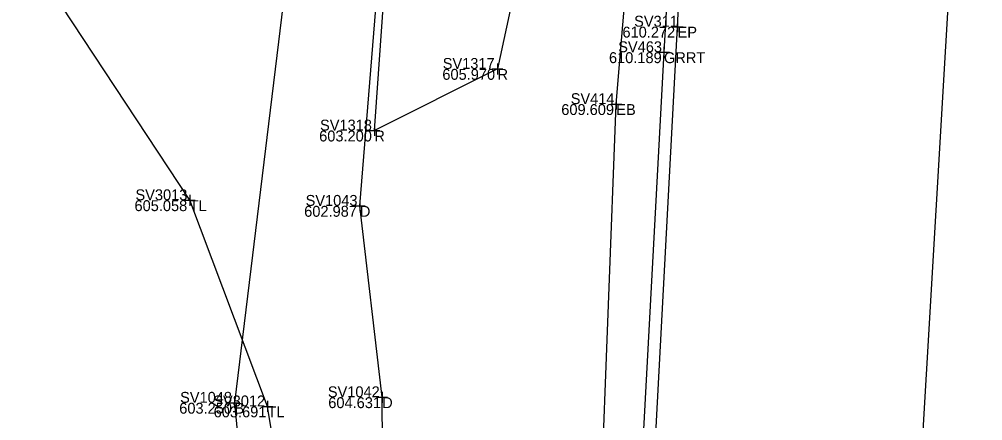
# Model space of a CAD drawing. Extents: x -2 to 1979875, y -2 to 232027.
# Drawn here: x 1978730.17 to 1978774.35, y 231206.93 to 231225.36 of the extents above; entities that cross this region are included whole.
import ezdxf

# ---------------------------------------------------------------- set-up
doc = ezdxf.new("R2010")
doc.units = 0
for name, color, linetype in [('_CIVIL_CONSTRUCTION', 7, 'Continuous'), ('DR_X_Ditch', 7, 'Continuous'), ('DR_X_Erosion_Control', 7, 'Continuous'), ('GE_P_Alignment', 7, 'Continuous'), ('GE_P_Alignment_1000_Curve_Data', 7, 'Continuous'), ('GE_P_Alignment_1000_Stations', 7, 'Continuous'), ('GE_X_Alignment', 7, 'Continuous'), ('GE_X_Alignment_1000_Curve_Data', 7, 'Continuous'), ('GE_X_Alignment_1000_Stations', 7, 'Continuous'), ('GE_X_Alignment_100_Curve_Data', 7, 'Continuous'), ('GE_X_Alignment_100_Stations', 7, 'Continuous'), ('SC_Scratch1', 7, 'Continuous')]:
    doc.layers.add(name, color=color, linetype=linetype)

msp = doc.modelspace()

# ---------------------------------------------------------------- linework, layer by layer
at = {"layer": 'DR_X_Ditch'}
msp.add_lwpolyline([(1978742.253, 231123.729), (1978744.469, 231147.505), (1978746.577, 231170.723), (1978746.925, 231192.27), (1978746.813, 231208.011), (1978745.79, 231216.793), (1978746.707, 231228.131), (1978745.697, 231237.66), (1978746.077, 231246.913)], dxfattribs=at)
at = {"layer": 'DR_X_Erosion_Control'}
msp.add_lwpolyline([(1978754.349, 231247.608), (1978756.246, 231247.151), (1978755.199, 231237.468), (1978752.104, 231223.077), (1978746.455, 231220.249), (1978747.402, 231233.48), (1978747.083, 231244.422), (1978752.039, 231248.449)], close=True, dxfattribs=at)
at = {"layer": 'GE_P_Alignment'}
msp.add_lwpolyline([(1978742.352, 231226.722), (1978740.039, 231207.756), (1978741.585, 231191.589), (1978740.923, 231171.641), (1978739.848, 231152.451), (1978736.877, 231135.037), (1978737.12, 231125.328)], dxfattribs=at)
at = {"layer": 'GE_P_Alignment_1000_Curve_Data'}
msp.add_lwpolyline([(1978737.693, 231077.945), (1978737.389, 231087.473), (1978737.815, 231097.725), (1978739.016, 231107.053), (1978740.421, 231120.833), (1978741.632, 231130.981), (1978742.549, 231144.249), (1978743.532, 231155.069), (1978744.086, 231165.377), (1978744.766, 231176.911), (1978744.147, 231186.88), (1978743.211, 231197.568), (1978741.558, 231207.59), (1978737.988, 231217.051), (1978732.124, 231225.954), (1978730.174, 231231.053), (1978733.125, 231254.651), (1978737.318, 231281.706)], dxfattribs=at)
at = {"layer": 'GE_P_Alignment_1000_Stations'}
msp.add_lwpolyline([(1978761.115, 231248.004), (1978759.735, 231223.843), (1978758.381, 231198.86), (1978756.732, 231174.726), (1978755.587, 231155.241), (1978753.463, 231135.535), (1978751.71, 231124.03)], dxfattribs=at)
at = {"layer": 'GE_X_Alignment_1000_Curve_Data'}
msp.add_lwpolyline([(1978759.598, 230998.872), (1978761.121, 231023.464), (1978762.432, 231045.872), (1978763.634, 231067.205), (1978765.062, 231090.264), (1978766.176, 231112.831), (1978767.489, 231135.467), (1978768.77, 231157.711), (1978770.096, 231180.642), (1978771.565, 231205.428), (1978772.87, 231227.762), (1978774.351, 231252.439)], dxfattribs=at)
at = {"layer": 'GE_X_Alignment_1000_Stations'}
msp.add_lwpolyline([(1978748.464, 231019.612), (1978749.988, 231043.472), (1978751.447, 231065.273), (1978752.63, 231084.658), (1978753.33, 231098.021), (1978753.711, 231111.371), (1978754.899, 231133.583), (1978756.265, 231155.604), (1978757.703, 231177.553), (1978759.075, 231200.883), (1978760.359, 231225.015), (1978761.255, 231242.617), (1978761.827, 231253.108)], dxfattribs=at)
at = {"layer": 'GE_X_Alignment_100_Curve_Data'}
for p, q in [((1978760.359, 231225.265), (1978760.359, 231224.765)), ((1978760.109, 231225.015), (1978760.609, 231225.015)), ((1978760.359, 231225.015), (1978760.359, 231225.015)), ((1978759.485, 231223.843), (1978759.985, 231223.843)), ((1978759.735, 231224.093), (1978759.735, 231223.593)), ((1978759.735, 231223.843), (1978759.735, 231223.843)), ((1978752.104, 231223.327), (1978752.104, 231222.827)), ((1978751.854, 231223.077), (1978752.354, 231223.077)), ((1978752.104, 231223.077), (1978752.104, 231223.077)), ((1978757.548, 231221.712), (1978757.548, 231221.212)), ((1978757.298, 231221.462), (1978757.798, 231221.462)), ((1978757.548, 231221.462), (1978757.548, 231221.462)), ((1978746.205, 231220.249), (1978746.705, 231220.249)), ((1978746.455, 231220.499), (1978746.455, 231219.999)), ((1978746.455, 231220.249), (1978746.455, 231220.249)), ((1978737.988, 231217.301), (1978737.988, 231216.801)), ((1978737.738, 231217.051), (1978738.238, 231217.051)), ((1978737.988, 231217.051), (1978737.988, 231217.051)), ((1978745.54, 231216.793), (1978746.04, 231216.793)), ((1978745.79, 231217.043), (1978745.79, 231216.543)), ((1978745.79, 231216.793), (1978745.79, 231216.793)), ((1978740.039, 231208.006), (1978740.039, 231207.506)), ((1978741.558, 231207.84), (1978741.558, 231207.34)), ((1978746.563, 231208.011), (1978747.063, 231208.011)), ((1978746.813, 231208.261), (1978746.813, 231207.761)), ((1978746.813, 231208.011), (1978746.813, 231208.011)), ((1978739.789, 231207.756), (1978740.289, 231207.756)), ((1978740.039, 231207.756), (1978740.039, 231207.756)), ((1978741.308, 231207.59), (1978741.808, 231207.59)), ((1978741.558, 231207.59), (1978741.558, 231207.59))]:
    msp.add_line(p, q, dxfattribs=at)
at = {"layer": 'SC_Scratch1'}
msp.add_lwpolyline([(1978745.216, 230999.029), (1978746.767, 231023.392), (1978748.222, 231047.741), (1978749.82, 231072.495), (1978750.429, 231094.309), (1978750.937, 231113.218), (1978752.038, 231133.252), (1978754.204, 231154.655), (1978755.357, 231179.613), (1978756.841, 231203.041), (1978757.548, 231221.462), (1978759.078, 231239.679), (1978759.58, 231251.031)], dxfattribs=at)

# ---------------------------------------------------------------- texts
at = {"layer": '_CIVIL_CONSTRUCTION'}
for s, p in [('610.272', (1978757.831, 231224.515)), ('610.189', (1978757.214, 231223.343)), ('605.970', (1978749.574, 231222.577)), ('609.609', (1978755.027, 231220.962)), ('603.200', (1978743.925, 231219.749)), ('605.058', (1978735.458, 231216.551)), ('602.987', (1978743.239, 231216.293)), ('604.631', (1978744.343, 231207.511)), ('603.250', (1978737.509, 231207.256)), ('603.691', (1978739.088, 231207.09))]:
    msp.add_text(s, height=0.5, dxfattribs=at).set_placement(p)
at = {"layer": 'GE_X_Alignment'}
for s, p in [('SV311', (1978758.367, 231225.015)), ('SV463', (1978757.637, 231223.843)), ('SV1317', (1978749.591, 231223.077)), ('SV414', (1978755.459, 231221.462)), ('SV1318', (1978743.964, 231220.249)), ('SV3013', (1978735.502, 231217.051)), ('SV1043', (1978743.304, 231216.793)), ('SV1042', (1978744.323, 231208.011)), ('SV1048', (1978737.548, 231207.756)), ('SV3012', (1978739.068, 231207.59))]:
    msp.add_text(s, height=0.5, dxfattribs=at).set_placement(p)
at = {"layer": 'GE_X_Alignment_100_Stations'}
for s, p in [('EP', (1978760.359, 231224.515)), ('GRRT', (1978759.735, 231223.343)), ('R', (1978752.104, 231222.577)), ('EB', (1978757.548, 231220.962)), ('R', (1978746.455, 231219.749)), ('TL', (1978737.988, 231216.551)), ('D', (1978745.79, 231216.293)), ('D', (1978746.813, 231207.511)), ('B', (1978740.039, 231207.256)), ('TL', (1978741.558, 231207.09))]:
    msp.add_text(s, height=0.5, dxfattribs=at).set_placement(p)

doc.saveas('drawing.dxf')
